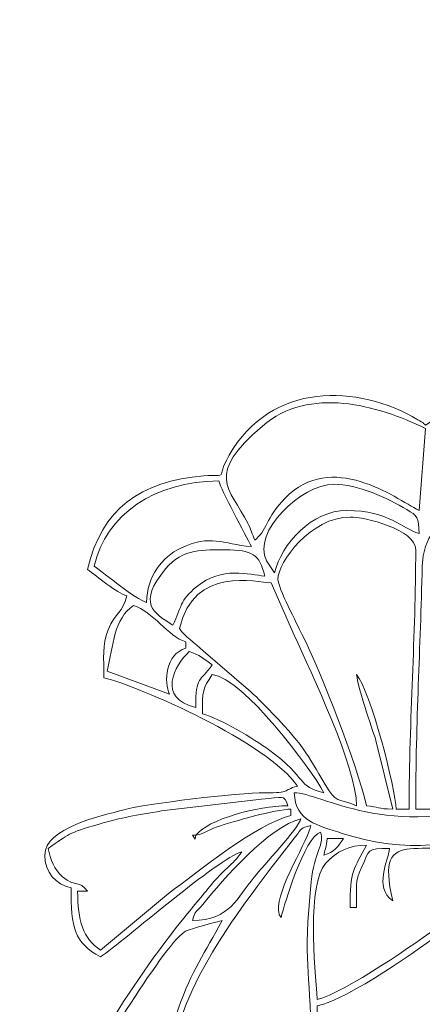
# Model space of a CAD drawing. Header units: millimetres. Extents: x -811 to 1340, y -192 to 870.
# Tile 592 of 656: x 682.07 to 686.67, y 292.55 to 303.79. Entities that reach past the tile are written whole.
import ezdxf

# ---------------------------------------------------------------- set-up
doc = ezdxf.new("R2010")
doc.units = ezdxf.units.MM
doc.header["$MEASUREMENT"] = 0
doc.layers.add('layer 1', color=7, linetype='Continuous')

msp = doc.modelspace()

# ---------------------------------------------------------------- linework, layer by layer
at = {"layer": 'layer 1', "color": 250, "lineweight": 9}
msp.add_open_spline([(728.8618, 280.1878), (728.8618, 280.1878), (728.8618, 265.0378), (728.8618, 265.0378), (728.8618, 265.0378), (728.8618, 265.0378), (708.8618, 265.0378), (708.8618, 265.0378), (708.8618, 265.0378), (708.8618, 265.0378), (708.8618, 268.0378), (708.8618, 268.0378), (708.8618, 268.0378), (708.8618, 268.0378), (688.8618, 268.0378), (688.8618, 268.0378), (688.8618, 268.0378), (688.8618, 268.0378), (688.8618, 265.0378), (688.8618, 265.0378), (688.8618, 265.0378), (688.8618, 265.0378), (668.8618, 265.0378), (668.8618, 265.0378), (668.8618, 265.0378), (668.8618, 265.0378), (668.8618, 280.1878), (668.8618, 280.1878), (668.8618, 280.1878), (668.8618, 280.1878), (671.8618, 280.1878), (671.8618, 280.1878), (671.8618, 280.1878), (671.8618, 280.1878), (671.8618, 299.8878), (671.8618, 299.8878), (671.8618, 299.8878), (671.8618, 299.8878), (668.8618, 299.8878), (668.8618, 299.8878), (668.8618, 299.8878), (668.8618, 299.8878), (668.8618, 315.0378), (668.8618, 315.0378), (668.8618, 315.0378), (668.8618, 315.0378), (688.8617, 315.0378), (688.8617, 315.0378), (688.8617, 315.0378), (688.8617, 309.5159), (693.3399, 305.0378), (698.8617, 305.0378), (698.8617, 305.0378), (704.3835, 305.0378), (708.8617, 309.5159), (708.8617, 315.0378), (708.8617, 315.0378), (708.8617, 315.0378), (728.8618, 315.0378), (728.8618, 315.0378), (728.8618, 315.0378), (728.8618, 315.0378), (728.8618, 299.8878), (728.8618, 299.8878), (728.8618, 299.8878), (728.8618, 299.8878), (725.8618, 299.8878), (725.8618, 299.8878), (725.8618, 299.8878), (725.8618, 299.8878), (725.8618, 280.1878), (725.8618, 280.1878), (725.8618, 280.1878), (725.8618, 280.1878), (728.8618, 280.1878), (728.8618, 280.1878)], degree=3, knots=[0, 0, 0, 0, 0.05, 0.05, 0.05, 0.05, 0.1, 0.1, 0.1, 0.1, 0.15, 0.15, 0.15, 0.15, 0.2, 0.2, 0.2, 0.2, 0.25, 0.25, 0.25, 0.25, 0.3, 0.3, 0.3, 0.3, 0.35, 0.35, 0.35, 0.35, 0.4, 0.4, 0.4, 0.4, 0.45, 0.45, 0.45, 0.45, 0.5, 0.5, 0.5, 0.5, 0.55, 0.55, 0.55, 0.55, 0.6, 0.6, 0.6, 0.6, 0.65, 0.65, 0.65, 0.65, 0.7, 0.7, 0.7, 0.7, 0.75, 0.75, 0.75, 0.75, 0.8, 0.8, 0.8, 0.8, 0.85, 0.85, 0.85, 0.85, 0.9, 0.9, 0.9, 0.9, 1, 1, 1, 1], dxfattribs=at)
at = {"layer": 'layer 1', "color": 114, "lineweight": 9}
for points, knots in [([(692.5488, 300.0252), (692.2773, 300.0252), (692.071, 300.043), (691.862, 299.9626), (691.862, 299.9626), (691.6519, 299.8817), (691.5203, 299.7325), (691.6495, 299.4631), (691.6495, 299.4631), (691.1249, 299.4631), (690.5998, 299.4657), (690.0753, 299.4627), (690.0753, 299.4627), (689.117, 299.4572), (689.2514, 299.7672), (689.2514, 298.7887), (689.2514, 298.7887), (688.873, 298.8768), (689.0976, 298.9011), (688.502, 298.9011), (688.502, 298.9011), (688.0409, 299.5896), (687.3746, 299.6129), (686.7034, 299.1634), (686.7034, 299.1634), (686.6578, 299.2029), (686.6897, 299.1823), (686.6161, 299.226), (686.6161, 299.226), (685.9288, 299.6342), (684.9417, 299.6617), (684.4614, 298.8197), (684.4614, 298.8197), (684.2931, 298.5246), (684.4775, 298.6084), (684.1736, 298.5834), (684.1736, 298.5834), (683.4458, 298.5235), (683.0063, 298.2119), (682.8438, 297.5146), (682.8438, 297.5146), (682.9569, 297.439), (683.1754, 297.2464), (683.2935, 297.2149), (683.2935, 297.2149), (683.2484, 297.0212), (683.1618, 297.0267), (683.0819, 296.827), (683.0819, 296.827), (683.0099, 296.6475), (683.0312, 296.5072), (683.0312, 296.2781), (683.0312, 296.2781), (683.4243, 296.1866), (684.9104, 295.5367), (685.242, 295.0415), (685.242, 295.0415), (685.0578, 294.9924), (685.1734, 294.962), (684.8688, 294.9651), (684.8688, 294.9651), (684.5703, 294.9681), (683.5072, 294.8399), (683.2629, 294.7723), (683.2629, 294.7723), (682.9999, 294.6997), (682.3567, 294.5649), (682.3567, 294.2547), (682.3567, 294.2547), (682.3567, 294.0525), (682.4832, 293.9204), (682.6565, 293.88), (682.6565, 293.88), (682.6565, 293.4232), (682.6885, 293.2546), (682.9937, 293.0931), (682.9937, 293.0931), (683.2567, 293.2692), (684.3394, 294.2212), (684.605, 294.2922), (684.605, 294.2922), (684.509, 294.1488), (684.3723, 294.0607), (684.2622, 293.923), (684.2622, 293.923), (684.145, 293.7767), (684.0417, 293.6561), (683.9253, 293.5104), (683.9253, 293.5104), (683.1988, 292.6007), (682.7361, 291.7327), (682.2068, 290.7324), (682.2068, 290.7324), (682.0268, 290.853), (681.5388, 291.445), (680.7066, 291.93), (680.7066, 291.93), (680.1865, 292.2331), (679.3966, 292.3453), (679.3966, 291.5193), (679.3966, 291.5193), (679.3966, 291.2299), (679.3978, 290.7017), (679.5089, 290.4701), (679.5089, 290.4701), (679.1552, 290.2333), (678.8585, 289.9235), (678.9843, 289.3835), (678.9843, 289.3835), (678.9843, 289.3835), (677.2982, 289.3835), (677.2982, 289.3835), (677.2982, 289.3835), (677.2982, 289.3835), (677.2607, 279.9033), (677.2607, 279.9033), (677.2607, 279.9033), (677.2607, 279.9033), (688.3895, 279.9033), (688.3895, 279.9033), (688.3895, 279.9033), (688.3895, 279.9033), (688.3895, 281.2148), (688.3895, 281.2148), (688.3895, 281.2148), (688.4981, 281.1858), (688.7019, 281.0031), (688.8611, 280.8995), (688.8611, 280.8995), (689.4325, 280.5277), (690.3973, 280.0667), (691.0596, 279.9129), (691.0596, 279.9129), (691.3057, 279.8557), (691.4781, 279.7936), (691.7241, 279.753), (691.7241, 279.753), (693.0986, 279.5262), (692.9463, 279.6122), (694.1601, 279.641), (694.1601, 279.641), (694.1601, 279.641), (695.1255, 279.7997), (695.1255, 279.7997), (695.1255, 279.7997), (695.2171, 279.8213), (695.3004, 279.8588), (695.4131, 279.8868), (695.4131, 279.8868), (696.3381, 280.1166), (697.1979, 280.5772), (697.9821, 281.1024), (697.9821, 281.1024), (697.9821, 281.2906), (697.9863, 281.2967), (698.0196, 281.4396), (698.0196, 281.4396), (698.0196, 281.4396), (699.7807, 281.4396), (699.7807, 281.4396), (699.7807, 281.4396), (699.7807, 281.4396), (700.2361, 283.0826), (700.2361, 283.0826), (700.2361, 283.0826), (700.348, 283.3263), (700.6436, 283.4847), (700.3056, 284.1004), (700.3056, 284.1004), (700.3056, 284.1004), (699.6664, 285.2223), (699.6664, 285.2223), (699.6664, 285.2223), (699.4028, 285.6818), (699.481, 285.4821), (699.4809, 286.1984), (699.4809, 286.1984), (699.4809, 286.6375), (699.5187, 286.9339), (699.5184, 287.36), (699.5184, 287.36), (699.5175, 288.9571), (699.5559, 290.4392), (699.5559, 292.0439), (699.5559, 292.0439), (699.5559, 293.5787), (699.6308, 295.1167), (699.6308, 296.6528), (699.6308, 296.6528), (699.6308, 297.0067), (699.6046, 297.4721), (699.6328, 297.8124), (699.6328, 297.8124), (699.6482, 297.9985), (699.6666, 298.1383), (699.6696, 298.3777), (699.6696, 298.3777), (699.6752, 298.8133), (699.7427, 298.6737), (698.9713, 298.8411), (698.9713, 298.8411), (698.7139, 298.897), (697.5875, 299.0635), (697.4575, 299.1259), (697.4575, 299.1259), (697.5306, 299.2256), (697.521, 299.1726), (697.6019, 299.2813), (697.6019, 299.2813), (697.9466, 299.7444), (697.2393, 299.8922), (697.1106, 299.9406), (697.1106, 299.9406), (697.1106, 299.9406), (697.0342, 299.9766), (697.0342, 299.9766), (697.0342, 299.9766), (696.9941, 300.0059), (696.9284, 300.1353), (696.7751, 300.2796), (696.7751, 300.2796), (696.3392, 300.6902), (695.6706, 300.2198), (695.3497, 299.9223), (695.3497, 299.9223), (695.3497, 299.9223), (694.9764, 299.546), (694.9764, 299.546), (694.9764, 299.546), (694.7411, 299.2975), (694.8049, 299.4257), (694.4224, 299.4257), (694.4224, 299.4257), (694.3536, 299.6833), (693.7256, 300.4748), (693.1858, 300.4748), (693.1858, 300.4748), (692.9188, 300.4748), (692.6028, 300.2274), (692.5488, 300.0252)], [0, 0, 0, 0, 0.0163934, 0.0163934, 0.0163934, 0.0163934, 0.0327869, 0.0327869, 0.0327869, 0.0327869, 0.0491803, 0.0491803, 0.0491803, 0.0491803, 0.0655738, 0.0655738, 0.0655738, 0.0655738, 0.0819672, 0.0819672, 0.0819672, 0.0819672, 0.0983607, 0.0983607, 0.0983607, 0.0983607, 0.1147541, 0.1147541, 0.1147541, 0.1147541, 0.1311475, 0.1311475, 0.1311475, 0.1311475, 0.147541, 0.147541, 0.147541, 0.147541, 0.1639344, 0.1639344, 0.1639344, 0.1639344, 0.1803279, 0.1803279, 0.1803279, 0.1803279, 0.1967213, 0.1967213, 0.1967213, 0.1967213, 0.2131148, 0.2131148, 0.2131148, 0.2131148, 0.2295082, 0.2295082, 0.2295082, 0.2295082, 0.2459016, 0.2459016, 0.2459016, 0.2459016, 0.2622951, 0.2622951, 0.2622951, 0.2622951, 0.2786885, 0.2786885, 0.2786885, 0.2786885, 0.295082, 0.295082, 0.295082, 0.295082, 0.3114754, 0.3114754, 0.3114754, 0.3114754, 0.3278689, 0.3278689, 0.3278689, 0.3278689, 0.3442623, 0.3442623, 0.3442623, 0.3442623, 0.3606557, 0.3606557, 0.3606557, 0.3606557, 0.3770492, 0.3770492, 0.3770492, 0.3770492, 0.3934426, 0.3934426, 0.3934426, 0.3934426, 0.4098361, 0.4098361, 0.4098361, 0.4098361, 0.4262295, 0.4262295, 0.4262295, 0.4262295, 0.442623, 0.442623, 0.442623, 0.442623, 0.4590164, 0.4590164, 0.4590164, 0.4590164, 0.4754098, 0.4754098, 0.4754098, 0.4754098, 0.4918033, 0.4918033, 0.4918033, 0.4918033, 0.5081967, 0.5081967, 0.5081967, 0.5081967, 0.5245902, 0.5245902, 0.5245902, 0.5245902, 0.5409836, 0.5409836, 0.5409836, 0.5409836, 0.557377, 0.557377, 0.557377, 0.557377, 0.5737705, 0.5737705, 0.5737705, 0.5737705, 0.5901639, 0.5901639, 0.5901639, 0.5901639, 0.6065574, 0.6065574, 0.6065574, 0.6065574, 0.6229508, 0.6229508, 0.6229508, 0.6229508, 0.6393443, 0.6393443, 0.6393443, 0.6393443, 0.6557377, 0.6557377, 0.6557377, 0.6557377, 0.6721311, 0.6721311, 0.6721311, 0.6721311, 0.6885246, 0.6885246, 0.6885246, 0.6885246, 0.704918, 0.704918, 0.704918, 0.704918, 0.7213115, 0.7213115, 0.7213115, 0.7213115, 0.7377049, 0.7377049, 0.7377049, 0.7377049, 0.7540984, 0.7540984, 0.7540984, 0.7540984, 0.7704918, 0.7704918, 0.7704918, 0.7704918, 0.7868852, 0.7868852, 0.7868852, 0.7868852, 0.8032787, 0.8032787, 0.8032787, 0.8032787, 0.8196721, 0.8196721, 0.8196721, 0.8196721, 0.8360656, 0.8360656, 0.8360656, 0.8360656, 0.852459, 0.852459, 0.852459, 0.852459, 0.8688525, 0.8688525, 0.8688525, 0.8688525, 0.8852459, 0.8852459, 0.8852459, 0.8852459, 0.9016393, 0.9016393, 0.9016393, 0.9016393, 0.9180328, 0.9180328, 0.9180328, 0.9180328, 0.9344262, 0.9344262, 0.9344262, 0.9344262, 0.9508197, 0.9508197, 0.9508197, 0.9508197, 0.9672131, 0.9672131, 0.9672131, 0.9672131, 1, 1, 1, 1]), ([(686.6284, 298.1891), (686.3454, 298.3389), (685.6336, 298.8731), (685.1003, 298.3308), (685.1003, 298.3308), (684.88, 298.1069), (684.8849, 297.9472), (684.7549, 297.8519), (684.7549, 297.8519), (684.7219, 297.9206), (684.7143, 297.9676), (684.6779, 298.0372), (684.6779, 298.0372), (684.4573, 298.458), (684.1836, 298.593), (684.8402, 299.153), (684.8402, 299.153), (685.3812, 299.6144), (686.1466, 299.393), (686.7034, 299.1259), (686.7034, 299.1259), (686.7034, 299.1259), (686.6284, 298.1891), (686.6284, 298.1891)], [0, 0, 0, 0, 0.1428571, 0.1428571, 0.1428571, 0.1428571, 0.2857143, 0.2857143, 0.2857143, 0.2857143, 0.4285714, 0.4285714, 0.4285714, 0.4285714, 0.5714286, 0.5714286, 0.5714286, 0.5714286, 0.7142857, 0.7142857, 0.7142857, 0.7142857, 1, 1, 1, 1]), ([(683.5183, 297.1399), (683.3877, 297.1748), (683.0529, 297.4623), (682.9188, 297.5521), (682.9188, 297.5521), (683.0563, 298.1421), (683.6131, 298.5263), (684.3427, 298.5263), (684.3427, 298.5263), (684.3654, 298.4288), (684.651, 297.9024), (684.7174, 297.7769), (684.7174, 297.7769), (684.3785, 297.8051), (684.2485, 297.9219), (683.9101, 297.7599), (683.9101, 297.7599), (683.6937, 297.6563), (683.5249, 297.4358), (683.5183, 297.1399)], [0, 0, 0, 0, 0.1666667, 0.1666667, 0.1666667, 0.1666667, 0.3333333, 0.3333333, 0.3333333, 0.3333333, 0.5, 0.5, 0.5, 0.5, 0.6666667, 0.6666667, 0.6666667, 0.6666667, 1, 1, 1, 1]), ([(684.9797, 297.4772), (684.9797, 297.4772), (684.8874, 297.6133), (684.8874, 297.6133), (684.8874, 297.6133), (684.7169, 297.9442), (685.2877, 298.4889), (685.6542, 298.4889), (685.6542, 298.4889), (685.9275, 298.4889), (686.2711, 298.3295), (686.4888, 298.1994), (686.4888, 298.1994), (686.6073, 298.1286), (686.6284, 298.1107), (686.6284, 297.9268), (686.6284, 297.9268), (686.437, 297.978), (686.2859, 298.1891), (685.804, 298.1891), (685.804, 298.1891), (685.404, 298.1891), (685.056, 297.8047), (684.9797, 297.4772)], [0, 0, 0, 0, 0.1428571, 0.1428571, 0.1428571, 0.1428571, 0.2857143, 0.2857143, 0.2857143, 0.2857143, 0.4285714, 0.4285714, 0.4285714, 0.4285714, 0.5714286, 0.5714286, 0.5714286, 0.5714286, 0.7142857, 0.7142857, 0.7142857, 0.7142857, 1, 1, 1, 1]), ([(687.0781, 294.8167), (686.9769, 294.8083), (686.9761, 294.7992), (686.8907, 294.7793), (686.8907, 294.7793), (686.8907, 295.1287), (687.0055, 295.8915), (687.0781, 296.2031), (687.0781, 296.2031), (687.0781, 296.2031), (687.0031, 296.2031), (687.0031, 296.2031), (687.0031, 296.2031), (686.9987, 296.0025), (686.924, 295.7263), (686.8902, 295.5292), (686.8902, 295.5292), (686.8559, 295.329), (686.8158, 295.0032), (686.8158, 294.7793), (686.8158, 294.7793), (686.8158, 294.7793), (686.5909, 294.7793), (686.5909, 294.7793), (686.5909, 294.7793), (686.5909, 295.8188), (686.6451, 296.5916), (686.6644, 297.5536), (686.6644, 297.5536), (686.6776, 298.2134), (687.4082, 298.3427), (687.821, 297.9194), (687.821, 297.9194), (687.9975, 297.7385), (687.9123, 297.6691), (687.7369, 297.2305), (687.7369, 297.2305), (687.4606, 296.5395), (687.0948, 295.566), (687.0781, 294.8167)], [0, 0, 0, 0, 0.0909091, 0.0909091, 0.0909091, 0.0909091, 0.1818182, 0.1818182, 0.1818182, 0.1818182, 0.2727273, 0.2727273, 0.2727273, 0.2727273, 0.3636364, 0.3636364, 0.3636364, 0.3636364, 0.4545455, 0.4545455, 0.4545455, 0.4545455, 0.5454545, 0.5454545, 0.5454545, 0.5454545, 0.6363636, 0.6363636, 0.6363636, 0.6363636, 0.7272727, 0.7272727, 0.7272727, 0.7272727, 0.8181818, 0.8181818, 0.8181818, 0.8181818, 1, 1, 1, 1]), ([(685.0172, 297.4023), (685.0172, 297.5996), (685.3954, 298.1142), (685.8415, 298.1142), (685.8415, 298.1142), (686.0044, 298.1142), (686.5909, 297.9757), (686.5909, 297.7395), (686.5909, 297.7395), (686.5909, 296.7557), (686.516, 295.8285), (686.516, 294.7793), (686.516, 294.7793), (686.516, 294.7793), (686.3661, 294.7793), (686.3661, 294.7793), (686.3661, 294.7793), (686.3661, 295.0003), (686.0698, 296.1391), (685.9165, 296.3156), (685.9165, 296.3156), (685.9295, 296.1583), (686.0867, 295.7221), (686.1371, 295.562), (686.1371, 295.562), (686.1371, 295.562), (686.3286, 294.7793), (686.3286, 294.7793), (686.3286, 294.7793), (686.1497, 294.7793), (686.1733, 294.8047), (686.0289, 294.8167), (686.0289, 294.8167), (685.9189, 295.289), (685.5117, 296.3426), (685.2923, 296.778), (685.2923, 296.778), (685.2408, 296.88), (685.0172, 297.3148), (685.0172, 297.4023)], [0, 0, 0, 0, 0.0909091, 0.0909091, 0.0909091, 0.0909091, 0.1818182, 0.1818182, 0.1818182, 0.1818182, 0.2727273, 0.2727273, 0.2727273, 0.2727273, 0.3636364, 0.3636364, 0.3636364, 0.3636364, 0.4545455, 0.4545455, 0.4545455, 0.4545455, 0.5454545, 0.5454545, 0.5454545, 0.5454545, 0.6363636, 0.6363636, 0.6363636, 0.6363636, 0.7272727, 0.7272727, 0.7272727, 0.7272727, 0.8181818, 0.8181818, 0.8181818, 0.8181818, 1, 1, 1, 1]), ([(683.8181, 296.8777), (683.6, 297.0237), (683.4077, 297.123), (683.7351, 297.5227), (683.7351, 297.5227), (683.9309, 297.7617), (684.1837, 297.7395), (684.4176, 297.7395), (684.4176, 297.7395), (684.7223, 297.7395), (684.8085, 297.6919), (684.8673, 297.4397), (684.8673, 297.4397), (684.6879, 297.4546), (684.3835, 297.5582), (684.0898, 297.3179), (684.0898, 297.3179), (683.8939, 297.1577), (683.9205, 297.0909), (683.8181, 296.8777)], [0, 0, 0, 0, 0.1666667, 0.1666667, 0.1666667, 0.1666667, 0.3333333, 0.3333333, 0.3333333, 0.3333333, 0.5, 0.5, 0.5, 0.5, 0.6666667, 0.6666667, 0.6666667, 0.6666667, 1, 1, 1, 1]), ([(683.8931, 296.8402), (684.0622, 297.5664), (684.7717, 297.3647), (684.9422, 297.3647), (684.9422, 297.3647), (684.9422, 297.3647), (685.205, 296.7657), (685.205, 296.7657), (685.205, 296.7657), (685.396, 296.3363), (685.9165, 295.2558), (685.9165, 294.8167), (685.9165, 294.8167), (685.7619, 294.8909), (685.6928, 294.8437), (685.6019, 294.9893), (685.6019, 294.9893), (685.3546, 295.3853), (685.3573, 295.4553), (684.9523, 295.876), (684.9523, 295.876), (684.8688, 295.9628), (684.7955, 296.0389), (684.7085, 296.1193), (684.7085, 296.1193), (684.7085, 296.1193), (684.1648, 296.5873), (684.1648, 296.5873), (684.1648, 296.5873), (684.0704, 296.6749), (683.9509, 296.7538), (683.8931, 296.8402)], [0, 0, 0, 0, 0.1111111, 0.1111111, 0.1111111, 0.1111111, 0.2222222, 0.2222222, 0.2222222, 0.2222222, 0.3333333, 0.3333333, 0.3333333, 0.3333333, 0.4444444, 0.4444444, 0.4444444, 0.4444444, 0.5555556, 0.5555556, 0.5555556, 0.5555556, 0.6666667, 0.6666667, 0.6666667, 0.6666667, 0.7777778, 0.7777778, 0.7777778, 0.7777778, 1, 1, 1, 1]), ([(683.7806, 296.0908), (683.7806, 296.0908), (683.0687, 296.353), (683.0687, 296.353), (683.0687, 296.353), (683.138, 296.6507), (683.1475, 296.9545), (683.3685, 297.1025), (683.3685, 297.1025), (683.5913, 297.043), (683.7612, 296.7455), (683.968, 296.6903), (683.968, 296.6903), (683.968, 296.6903), (683.968, 296.6154), (683.968, 296.6154), (683.968, 296.6154), (683.731, 296.5521), (683.7152, 296.227), (683.7806, 296.0908)], [0, 0, 0, 0, 0.1666667, 0.1666667, 0.1666667, 0.1666667, 0.3333333, 0.3333333, 0.3333333, 0.3333333, 0.5, 0.5, 0.5, 0.5, 0.6666667, 0.6666667, 0.6666667, 0.6666667, 1, 1, 1, 1]), ([(684.0804, 295.9409), (683.6332, 296.045), (683.8371, 296.4182), (684.0054, 296.5779), (684.0054, 296.5779), (684.1201, 296.5473), (684.1808, 296.4863), (684.2678, 296.428), (684.2678, 296.428), (684.1279, 296.2191), (684.0804, 296.3134), (684.0804, 295.9409)], [0, 0, 0, 0, 0.25, 0.25, 0.25, 0.25, 0.5, 0.5, 0.5, 0.5, 1, 1, 1, 1]), ([(684.2678, 296.3156), (684.6167, 296.2866), (685.4005, 295.2337), (685.5418, 294.9666), (685.5418, 294.9666), (685.2306, 295.0391), (685.3713, 295.1198), (684.9108, 295.4598), (684.9108, 295.4598), (684.7613, 295.5701), (684.344, 295.822), (684.1553, 295.8659), (684.1553, 295.8659), (684.1553, 296.1316), (684.1587, 296.1527), (684.2678, 296.3156)], [0, 0, 0, 0, 0.2, 0.2, 0.2, 0.2, 0.4, 0.4, 0.4, 0.4, 0.6, 0.6, 0.6, 0.6, 1, 1, 1, 1]), ([(684.0804, 294.4795), (684.2023, 294.5079), (684.2055, 294.5334), (684.3225, 294.5747), (684.3225, 294.5747), (684.509, 294.6404), (684.9932, 294.7754), (685.167, 294.7793), (685.167, 294.7793), (685.167, 294.7793), (685.167, 294.7043), (685.167, 294.7043), (685.167, 294.7043), (684.773, 294.6125), (684.1142, 294.0701), (683.7699, 293.8158), (683.7699, 293.8158), (683.7699, 293.8158), (682.9937, 293.168), (682.9937, 293.168), (682.9937, 293.168), (682.7917, 293.3033), (682.7315, 293.5068), (682.7315, 293.8425), (682.7315, 293.8425), (682.7315, 293.8425), (682.8438, 293.8425), (682.8438, 293.8425), (682.8438, 293.8425), (682.7482, 293.973), (682.7112, 293.8763), (682.5586, 294.007), (682.5586, 294.007), (682.464, 294.088), (682.4245, 294.1998), (682.3942, 294.3296), (682.3942, 294.3296), (682.6425, 294.4959), (682.6067, 294.501), (682.977, 294.6086), (682.977, 294.6086), (683.2331, 294.683), (683.4022, 294.7098), (683.6896, 294.7578), (683.6896, 294.7578), (683.6896, 294.7578), (684.8314, 294.8927), (684.8314, 294.8927), (684.8314, 294.8927), (685.0757, 294.9072), (685.0917, 294.9584), (685.1296, 294.8167), (685.1296, 294.8167), (684.7927, 294.8167), (684.2137, 294.6614), (684.0804, 294.4795)], [0, 0, 0, 0, 0.0666667, 0.0666667, 0.0666667, 0.0666667, 0.1333333, 0.1333333, 0.1333333, 0.1333333, 0.2, 0.2, 0.2, 0.2, 0.2666667, 0.2666667, 0.2666667, 0.2666667, 0.3333333, 0.3333333, 0.3333333, 0.3333333, 0.4, 0.4, 0.4, 0.4, 0.4666667, 0.4666667, 0.4666667, 0.4666667, 0.5333333, 0.5333333, 0.5333333, 0.5333333, 0.6, 0.6, 0.6, 0.6, 0.6666667, 0.6666667, 0.6666667, 0.6666667, 0.7333333, 0.7333333, 0.7333333, 0.7333333, 0.8, 0.8, 0.8, 0.8, 0.8666667, 0.8666667, 0.8666667, 0.8666667, 1, 1, 1, 1]), ([(685.2045, 294.9666), (685.5006, 294.9666), (686.2953, 294.4168), (687.5854, 294.8715), (687.5854, 294.8715), (687.6719, 294.902), (687.7564, 294.9666), (687.8275, 294.9666), (687.8275, 294.9666), (688.3241, 294.9666), (687.2128, 294.018), (685.7516, 294.502), (685.7516, 294.502), (685.4769, 294.593), (685.2136, 294.6387), (685.2045, 294.9666)], [0, 0, 0, 0, 0.2, 0.2, 0.2, 0.2, 0.4, 0.4, 0.4, 0.4, 0.6, 0.6, 0.6, 0.6, 1, 1, 1, 1]), ([(686.1413, 291.257), (686.1541, 291.411), (686.1787, 291.3407), (686.1787, 291.4818), (686.1787, 291.4818), (686.1787, 292.4398), (685.6748, 292.2111), (685.4668, 292.1938), (685.4668, 292.1938), (685.4668, 292.1938), (685.4668, 292.531), (685.4668, 292.531), (685.4668, 292.531), (685.8295, 292.6155), (686.6382, 293.175), (686.94, 293.4185), (686.94, 293.4185), (687.2379, 293.6589), (687.9413, 294.3084), (687.9774, 294.7418), (687.9774, 294.7418), (688.2239, 294.6114), (689.0266, 293.8175), (689.0266, 293.7676), (689.0266, 293.7676), (689.0266, 293.3434), (688.171, 292.5336), (687.8361, 292.2601), (687.8361, 292.2601), (687.4864, 291.9744), (687.2213, 291.7917), (686.8282, 291.5818), (686.8282, 291.5818), (686.6491, 291.4861), (686.3335, 291.3017), (686.1413, 291.257)], [0, 0, 0, 0, 0.1, 0.1, 0.1, 0.1, 0.2, 0.2, 0.2, 0.2, 0.3, 0.3, 0.3, 0.3, 0.4, 0.4, 0.4, 0.4, 0.5, 0.5, 0.5, 0.5, 0.6, 0.6, 0.6, 0.6, 0.7, 0.7, 0.7, 0.7, 0.8, 0.8, 0.8, 0.8, 1, 1, 1, 1]), ([(684.0429, 293.5053), (684.0783, 293.6377), (684.0786, 293.5881), (684.1593, 293.6886), (684.1593, 293.6886), (684.3966, 293.9844), (684.9183, 294.5827), (685.2795, 294.6668), (685.2795, 294.6668), (685.2512, 294.561), (684.8505, 294.1283), (684.7459, 294.0013), (684.7459, 294.0013), (684.5508, 293.7644), (684.4752, 293.5149), (684.0429, 293.5053)], [0, 0, 0, 0, 0.2, 0.2, 0.2, 0.2, 0.4, 0.4, 0.4, 0.4, 0.6, 0.6, 0.6, 0.6, 1, 1, 1, 1]), ([(685.4668, 292.606), (685.4362, 292.9734), (685.3488, 293.9249), (685.5628, 294.1587), (685.5628, 294.1587), (685.69, 294.2978), (685.8302, 294.3671), (686.0289, 294.3671), (686.0289, 294.3671), (685.8828, 294.091), (685.8415, 294.0824), (685.8415, 293.6551), (685.8415, 293.6551), (685.8415, 293.6551), (685.9165, 293.6551), (685.9165, 293.6551), (685.9165, 293.6551), (685.9165, 293.8962), (685.8916, 293.9361), (685.9761, 294.1201), (685.9761, 294.1201), (686.067, 294.3182), (686.0269, 294.3296), (686.2912, 294.3296), (686.2912, 294.3296), (686.2793, 294.1872), (686.1068, 293.8926), (686.3286, 293.7301), (686.3286, 293.7301), (686.1082, 294.6764), (686.6867, 294.1279), (687.5127, 294.4571), (687.5127, 294.4571), (687.7918, 294.5683), (687.7446, 294.6247), (687.9024, 294.6668), (687.9024, 294.6668), (687.8287, 294.5276), (687.7929, 294.4456), (687.7007, 294.3066), (687.7007, 294.3066), (687.5426, 294.0684), (687.0912, 293.6162), (686.8698, 293.4512), (686.8698, 293.4512), (686.6263, 293.2698), (685.7754, 292.6779), (685.4668, 292.606)], [0, 0, 0, 0, 0.0769231, 0.0769231, 0.0769231, 0.0769231, 0.1538462, 0.1538462, 0.1538462, 0.1538462, 0.2307692, 0.2307692, 0.2307692, 0.2307692, 0.3076923, 0.3076923, 0.3076923, 0.3076923, 0.3846154, 0.3846154, 0.3846154, 0.3846154, 0.4615385, 0.4615385, 0.4615385, 0.4615385, 0.5384615, 0.5384615, 0.5384615, 0.5384615, 0.6153846, 0.6153846, 0.6153846, 0.6153846, 0.6923077, 0.6923077, 0.6923077, 0.6923077, 0.7692308, 0.7692308, 0.7692308, 0.7692308, 0.8461538, 0.8461538, 0.8461538, 0.8461538, 1, 1, 1, 1]), ([(685.0546, 293.5427), (685.091, 293.6989), (685.318, 294.4495), (685.5043, 294.517), (685.5043, 294.517), (685.5572, 294.3888), (685.4295, 294.2732), (685.3973, 293.9495), (685.3973, 293.9495), (685.3007, 292.9772), (685.3919, 292.9818), (685.3919, 292.1563), (685.3919, 292.1563), (685.2531, 292.0829), (685.1738, 292.0417), (685.0394, 291.9467), (685.0394, 291.9467), (684.8509, 291.8134), (684.9638, 291.8587), (684.7564, 291.78), (684.7564, 291.78), (684.5115, 291.687), (684.5054, 291.6289), (684.2243, 291.6606), (684.2243, 291.6606), (684.0647, 291.6786), (683.8181, 291.7048), (683.8181, 291.8565), (683.8181, 291.8565), (683.8181, 292.7189), (684.6989, 293.7922), (685.2187, 294.4653), (685.2187, 294.4653), (685.2954, 294.5646), (685.2736, 294.5603), (685.3919, 294.5919), (685.3919, 294.5919), (685.3801, 294.4501), (684.9954, 293.8529), (685.0257, 293.624), (685.0257, 293.624), (685.037, 293.5384), (685.025, 293.5895), (685.0546, 293.5427)], [0, 0, 0, 0, 0.0833333, 0.0833333, 0.0833333, 0.0833333, 0.1666667, 0.1666667, 0.1666667, 0.1666667, 0.25, 0.25, 0.25, 0.25, 0.3333333, 0.3333333, 0.3333333, 0.3333333, 0.4166667, 0.4166667, 0.4166667, 0.4166667, 0.5, 0.5, 0.5, 0.5, 0.5833333, 0.5833333, 0.5833333, 0.5833333, 0.6666667, 0.6666667, 0.6666667, 0.6666667, 0.75, 0.75, 0.75, 0.75, 0.8333333, 0.8333333, 0.8333333, 0.8333333, 1, 1, 1, 1]), ([(684.0804, 294.4795), (684.0804, 294.4795), (684.0429, 294.4795), (684.0429, 294.4795), (684.0429, 294.4795), (684.0429, 294.4795), (684.0742, 294.4358), (684.0742, 294.4358), (684.0742, 294.4358), (684.0742, 294.4358), (684.0804, 294.4795), (684.0804, 294.4795)], [0, 0, 0, 0, 0.25, 0.25, 0.25, 0.25, 0.5, 0.5, 0.5, 0.5, 1, 1, 1, 1]), ([(685.5418, 294.2547), (685.5617, 294.3401), (685.5708, 294.3409), (685.5792, 294.442), (685.5792, 294.442), (685.5792, 294.442), (685.7666, 294.442), (685.7666, 294.442), (685.7666, 294.442), (685.7041, 294.3487), (685.6643, 294.2874), (685.5418, 294.2547)], [0, 0, 0, 0, 0.25, 0.25, 0.25, 0.25, 0.5, 0.5, 0.5, 0.5, 1, 1, 1, 1]), ([(687.228, 291.5193), (687.2349, 291.2077), (687.3778, 290.5177), (687.3778, 290.2078), (687.3778, 290.2078), (687.1659, 290.0659), (686.4001, 289.5549), (686.1413, 289.5333), (686.1413, 289.5333), (686.1413, 289.9861), (686.0869, 289.8784), (685.9165, 290.1329), (685.9165, 290.1329), (685.988, 290.4398), (686.1127, 290.8389), (686.1413, 291.1821), (686.1413, 291.1821), (686.4893, 291.211), (687.5626, 291.9367), (687.8705, 292.1882), (687.8705, 292.1882), (688.2388, 292.4889), (688.5967, 292.8254), (688.8602, 293.222), (688.8602, 293.222), (689.0429, 293.497), (688.993, 293.4665), (689.1015, 293.6926), (689.1015, 293.6926), (689.1931, 293.6313), (689.4477, 293.3071), (689.5394, 293.1937), (689.5394, 293.1937), (689.6459, 293.0621), (689.8857, 292.794), (689.9258, 292.6434), (689.9258, 292.6434), (689.9258, 292.6434), (687.228, 291.5193), (687.228, 291.5193)], [0, 0, 0, 0, 0.0909091, 0.0909091, 0.0909091, 0.0909091, 0.1818182, 0.1818182, 0.1818182, 0.1818182, 0.2727273, 0.2727273, 0.2727273, 0.2727273, 0.3636364, 0.3636364, 0.3636364, 0.3636364, 0.4545455, 0.4545455, 0.4545455, 0.4545455, 0.5454545, 0.5454545, 0.5454545, 0.5454545, 0.6363636, 0.6363636, 0.6363636, 0.6363636, 0.7272727, 0.7272727, 0.7272727, 0.7272727, 0.8181818, 0.8181818, 0.8181818, 0.8181818, 1, 1, 1, 1]), ([(682.5816, 291.257), (682.615, 291.4007), (682.6749, 291.4615), (682.743, 291.5827), (682.743, 291.5827), (682.9192, 291.8964), (683.746, 293.285), (683.9724, 293.3884), (683.9724, 293.3884), (684.0405, 293.4195), (684.2997, 293.4865), (684.3802, 293.5053), (684.3802, 293.5053), (684.1864, 293.139), (684.0333, 292.9338), (683.8822, 292.5044), (683.8822, 292.5044), (683.69, 291.9586), (683.9385, 292.2388), (683.4581, 291.9167), (683.4581, 291.9167), (683.3421, 291.8389), (683.2475, 291.7799), (683.1437, 291.7065), (683.1437, 291.7065), (683.1437, 291.7065), (682.5816, 291.257), (682.5816, 291.257)], [0, 0, 0, 0, 0.125, 0.125, 0.125, 0.125, 0.25, 0.25, 0.25, 0.25, 0.375, 0.375, 0.375, 0.375, 0.5, 0.5, 0.5, 0.5, 0.625, 0.625, 0.625, 0.625, 0.75, 0.75, 0.75, 0.75, 1, 1, 1, 1])]:
    msp.add_open_spline(points, degree=3, knots=knots, dxfattribs=at)

doc.saveas('drawing.dxf')
